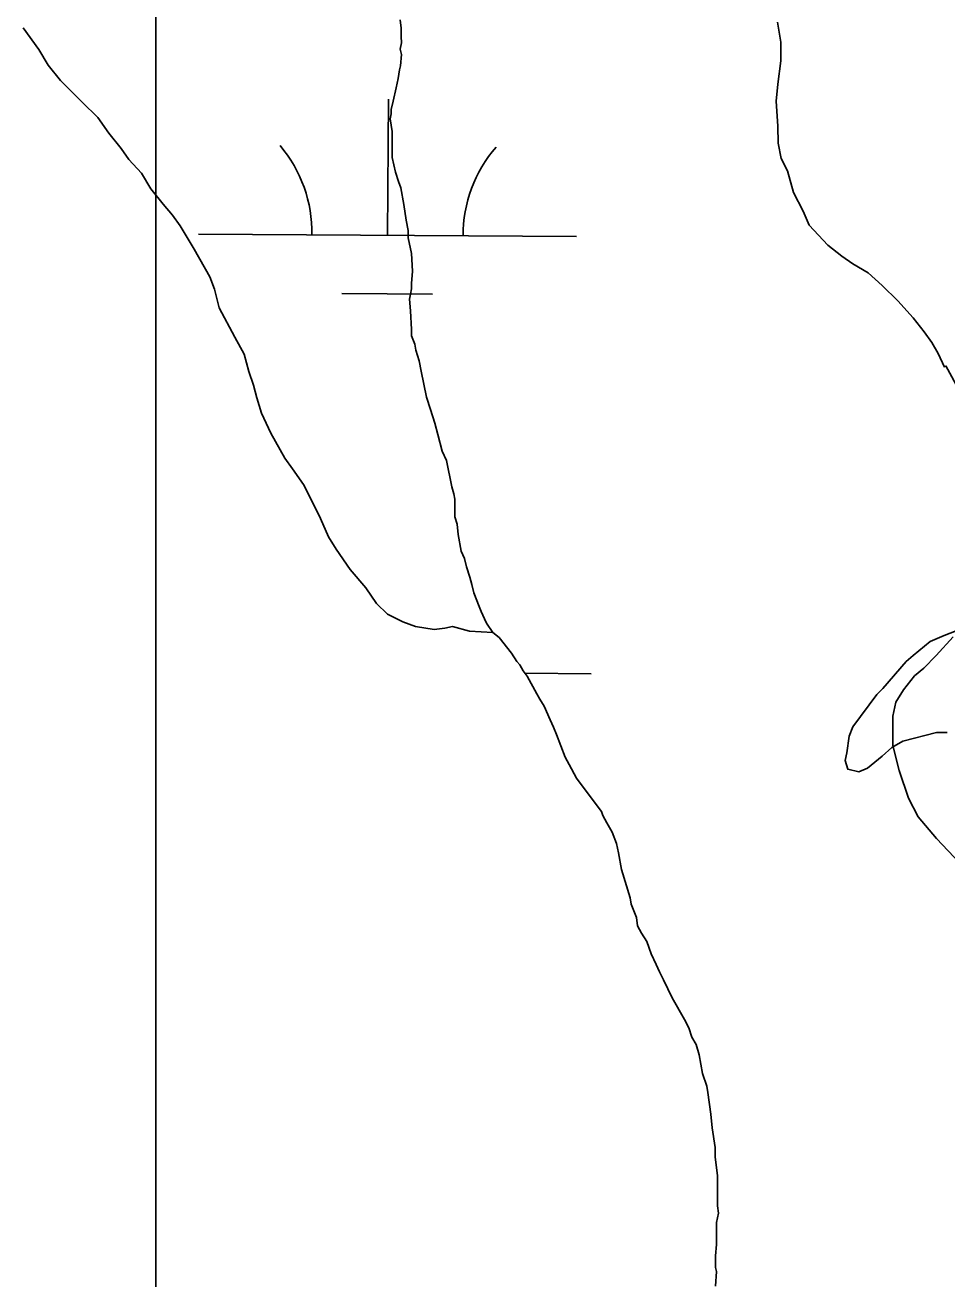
# Model space of a CAD drawing. Extents: x 3172231 to 3210228, y 940198 to 965780.
# Drawn here: x 3177695.8 to 3177939.5, y 962695.1 to 963026.3 of the extents above; entities that cross this region are included whole.
import ezdxf

# ---------------------------------------------------------------- set-up
doc = ezdxf.new("R2010")
doc.units = 0
for name, color, linetype in [('V-SITE-VEGE', 7, 'Continuous'), ('V-TOPO-SHOR', 7, 'Continuous'), ('V-WETL-SWMP', 7, 'Continuous')]:
    doc.layers.add(name, color=color, linetype=linetype)

msp = doc.modelspace()

# ---------------------------------------------------------------- linework, layer by layer
at = {"layer": 'V-SITE-VEGE'}
msp.add_line((3177730.448, 961606.303), (3177730.448, 963095.569), dxfattribs=at)
for points in [[(3177730.448, 963095.569), (3177730.448, 961606.303)], [(3177939.568, 962839.431), (3177936.823, 962839.424), (3177927.91, 962837.108), (3177924.945, 962835.494), (3177922.436, 962833.203), (3177918.559, 962829.987), (3177916.276, 962829.066), (3177913.302, 962829.739), (3177912.608, 962832.027), (3177913.058, 962834.085), (3177913.73, 962838.433), (3177914.635, 962840.95), (3177921.011, 962849.433), (3177922.606, 962851.039), (3177928.756, 962858.149), (3177930.583, 962859.755), (3177935.144, 962863.429), (3177938.795, 962865.043), (3177943.594, 962866.886)]]:
    msp.add_lwpolyline(points, dxfattribs=at)
at = {"layer": 'V-TOPO-SHOR'}
for points in [[(3177795.018, 963027.658), (3177795.3, 963025.457), (3177795.304, 963024.355), (3177795.306, 963023.255), (3177795.313, 963021.602), (3177795.042, 963019.949), (3177795.323, 963018.573), (3177795.057, 963015.544), (3177794.784, 963014.442), (3177794.516, 963012.239), (3177793.973, 963009.761), (3177793.158, 963006.179), (3177792.615, 963003.973), (3177792.619, 963002.873), (3177792.347, 963001.497), (3177792.908, 962998.194), (3177792.929, 962992.412), (3177792.931, 962991.31), (3177793.768, 962987.46), (3177794.604, 962984.984), (3177795.159, 962983.333), (3177795.999, 962978.932), (3177796.564, 962974.803), (3177797.123, 962972.053), (3177797.127, 962970.126), (3177797.967, 962965.999), (3177798.258, 962961.319), (3177797.993, 962958.016), (3177797.998, 962956.64), (3177797.725, 962955.261), (3177797.455, 962953.883), (3177797.739, 962950.856), (3177798.03, 962945.902), (3177798.036, 962944.249), (3177798.87, 962942.052), (3177799.151, 962940.401), (3177799.984, 962937.649), (3177800.543, 962934.898), (3177801.942, 962928.021), (3177803.054, 962924.719), (3177804.166, 962921.144), (3177805.002, 962918.119), (3177806.118, 962913.718), (3177807.228, 962911.244), (3177808.625, 962904.364), (3177809.182, 962902.439), (3177809.462, 962901.063), (3177809.47, 962898.311), (3177809.477, 962896.383), (3177810.034, 962894.458), (3177810.316, 962891.706), (3177811.158, 962887.305), (3177811.989, 962885.379), (3177812.546, 962883.18), (3177813.382, 962880.429), (3177813.937, 962878.502), (3177814.496, 962876.303), (3177815.885, 962872.729), (3177816.44, 962871.353), (3177817.271, 962869.43), (3177817.824, 962868.33), (3177819.485, 962865.858), (3177819.51, 962865.837), (3177821.142, 962864.486), (3177824.458, 962860.367), (3177825.84, 962858.17), (3177826.67, 962857.344), (3177827.501, 962855.696), (3177828.607, 962854.324), (3177831.099, 962849.65), (3177831.929, 962848.278), (3177833.037, 962846.353), (3177834.7, 962842.779), (3177835.531, 962840.856), (3177836.365, 962838.931), (3177837.475, 962835.906), (3177838.587, 962832.881), (3177839.693, 962830.958), (3177841.632, 962827.384), (3177844.673, 962823.266), (3177848.268, 962818.596), (3177848.546, 962817.496), (3177849.652, 962815.571), (3177851.037, 962813.099), (3177852.149, 962810.074)], [(3177852.149, 962810.074), (3177852.708, 962807.598), (3177853.547, 962803.195), (3177855.774, 962795.769), (3177856.052, 962794.119), (3177857.441, 962790.545), (3177857.723, 962788.343), (3177858.831, 962786.418), (3177860.214, 962784.221), (3177861.326, 962780.921), (3177862.71, 962778.173), (3177863.544, 962776.248), (3177864.652, 962774.048), (3177866.87, 962769.377), (3177870.192, 962763.605), (3177871.3, 962761.406), (3177872.133, 962758.932), (3177873.239, 962757.007), (3177874.075, 962754.256), (3177874.916, 962749.304), (3177876.028, 962746.005), (3177876.309, 962744.352), (3177877.153, 962738.575), (3177877.439, 962734.997), (3177878.283, 962729.768), (3177878.291, 962727.29), (3177878.857, 962722.336), (3177878.863, 962720.411), (3177878.877, 962715.729), (3177878.881, 962714.353), (3177879.164, 962712.428), (3177878.621, 962709.948), (3177878.627, 962707.744), (3177878.633, 962706.093), (3177878.64, 962704.166), (3177878.373, 962701.137), (3177878.384, 962698.108), (3177878.662, 962697.009), (3177878.4, 962693.152)]]:
    msp.add_lwpolyline(points, dxfattribs=at)
at = {"layer": 'V-WETL-SWMP'}
for p, q in [((3177894.785, 963027.074), (3177895.621, 963021.754)), ((3177699.455, 963019.823), (3177695.342, 963025.543)), ((3177701.924, 963015.736), (3177699.455, 963019.823)), ((3177895.621, 963021.754), (3177895.636, 963016.84)), ((3177705.213, 963011.652), (3177701.924, 963015.736)), ((3177895.636, 963016.84), (3177894.837, 963010.695)), ((3177707.678, 963009.203), (3177705.213, 963011.652)), ((3177710.964, 963005.938), (3177707.678, 963009.203)), ((3177894.837, 963010.695), (3177894.442, 963006.19)), ((3177715.071, 963001.856), (3177710.964, 963005.938)), ((3177791.654, 962970.768), (3177791.899, 963006.767)), ((3177894.442, 963006.19), (3177894.872, 962999.64)), ((3177717.951, 962997.771), (3177715.071, 963001.856)), ((3177894.872, 962999.64), (3177894.887, 962995.136)), ((3177721.239, 962993.687), (3177717.951, 962997.771)), ((3177723.296, 962990.827), (3177721.239, 962993.687)), ((3177894.887, 962995.136), (3177895.719, 962991.044)), ((3177726.583, 962987.152), (3177723.296, 962990.827)), ((3177895.719, 962991.044), (3177897.367, 962987.773)), ((3177729.053, 962983.066), (3177726.583, 962987.152)), ((3177897.367, 962987.773), (3177899.023, 962982.046)), ((3177732.342, 962978.981), (3177729.053, 962983.066)), ((3177899.023, 962982.046), (3177901.495, 962977.14)), ((3177734.808, 962976.123), (3177732.342, 962978.981)), ((3177736.864, 962973.263), (3177734.808, 962976.123)), ((3177901.495, 962977.14), (3177903.145, 962973.461)), ((3177740.569, 962967.133), (3177736.864, 962973.263)), ((3177903.145, 962973.461), (3177908.075, 962968.153)), ((3177741.655, 962971.109), (3177841.653, 962970.428)), ((3177744.687, 962959.776), (3177740.569, 962967.133)), ((3177908.075, 962968.153), (3177911.77, 962965.299)), ((3177911.77, 962965.299), (3177914.642, 962963.261)), ((3177914.642, 962963.261), (3177918.745, 962960.817)), ((3177745.926, 962956.504), (3177744.687, 962959.776)), ((3177918.745, 962960.817), (3177922.441, 962957.553)), ((3177747.17, 962951.594), (3177745.926, 962956.504)), ((3177922.441, 962957.553), (3177926.548, 962953.471)), ((3177779.549, 962955.419), (3177803.549, 962955.256)), ((3177926.548, 962953.471), (3177930.657, 962948.98)), ((3177751.289, 962943.828), (3177747.17, 962951.594)), ((3177930.657, 962948.98), (3177933.535, 962945.304)), ((3177753.76, 962939.331), (3177751.289, 962943.828)), ((3177933.535, 962945.304), (3177935.592, 962942.444)), ((3177935.592, 962942.444), (3177937.239, 962939.583)), ((3177937.239, 962939.583), (3177938.888, 962935.904)), ((3177755.003, 962934.831), (3177753.76, 962939.331)), ((3177938.888, 962935.904), (3177939.296, 962936.314)), ((3177939.296, 962936.314), (3177943.004, 962929.365)), ((3177756.243, 962931.15), (3177755.003, 962934.831)), ((3177757.073, 962927.877), (3177756.243, 962931.15)), ((3177758.314, 962923.786), (3177757.073, 962927.877)), ((3177760.788, 962918.471), (3177758.314, 962923.786)), ((3177764.494, 962911.931), (3177760.788, 962918.471)), ((3177766.55, 962909.072), (3177764.494, 962911.931)), ((3177769.429, 962904.986), (3177766.55, 962909.072)), ((3177771.902, 962900.08), (3177769.429, 962904.986)), ((3177773.962, 962895.992), (3177771.902, 962900.08)), ((3177776.025, 962891.085), (3177773.962, 962895.992)), ((3177778.083, 962887.816), (3177776.025, 962891.085)), ((3177781.785, 962882.505), (3177778.083, 962887.816)), ((3177785.895, 962877.604), (3177781.785, 962882.505)), ((3177788.775, 962873.519), (3177785.895, 962877.604)), ((3177791.65, 962870.662), (3177788.775, 962873.519)), ((3177795.751, 962868.628), (3177791.65, 962870.662)), ((3177799.031, 962867.41), (3177795.751, 962868.628)), ((3177803.947, 962866.606), (3177799.031, 962867.41)), ((3177806.812, 962867.025), (3177803.947, 962866.606)), ((3177808.858, 962867.441), (3177806.812, 962867.025)), ((3177813.366, 962866.227), (3177808.858, 962867.441)), ((3177819.509, 962865.837), (3177813.366, 962866.227)), ((3177821.141, 962864.486), (3177819.509, 962865.837)), ((3177824.458, 962860.367), (3177821.141, 962864.486)), ((3177941.162, 962864.664), (3177936.674, 962859.736)), ((3177825.841, 962858.169), (3177824.458, 962860.367)), ((3177826.67, 962857.345), (3177825.841, 962858.169)), ((3177827.501, 962855.696), (3177826.67, 962857.345)), ((3177936.674, 962859.736), (3177933.409, 962856.45)), ((3177828.606, 962854.323), (3177827.501, 962855.696)), ((3177827.992, 962855.086), (3177845.459, 962854.967)), ((3177831.099, 962849.651), (3177828.606, 962854.323)), ((3177930.958, 962854.395), (3177928.104, 962850.7)), ((3177933.409, 962856.45), (3177930.958, 962854.395)), ((3177928.104, 962850.7), (3177926.067, 962847.418)), ((3177831.929, 962848.277), (3177831.099, 962849.651)), ((3177833.037, 962846.353), (3177831.929, 962848.277)), ((3177926.067, 962847.418), (3177925.26, 962843.73)), ((3177834.7, 962842.78), (3177833.037, 962846.353)), ((3177925.26, 962843.73), (3177925.285, 962835.951)), ((3177835.532, 962840.855), (3177834.7, 962842.78)), ((3177836.364, 962838.931), (3177835.532, 962840.855)), ((3177837.475, 962835.906), (3177836.364, 962838.931)), ((3177838.586, 962832.881), (3177837.475, 962835.906)), ((3177925.285, 962835.951), (3177926.943, 962829.404)), ((3177839.693, 962830.958), (3177838.586, 962832.881)), ((3177841.632, 962827.385), (3177839.693, 962830.958)), ((3177844.673, 962823.265), (3177841.632, 962827.385)), ((3177926.943, 962829.404), (3177929.424, 962822.042)), ((3177848.267, 962818.596), (3177844.673, 962823.265)), ((3177929.424, 962822.042), (3177931.896, 962817.136)), ((3177848.546, 962817.496), (3177848.267, 962818.596)), ((3177849.653, 962815.572), (3177848.546, 962817.496)), ((3177931.896, 962817.136), (3177936.828, 962811.419)), ((3177851.037, 962813.099), (3177849.653, 962815.572)), ((3177852.148, 962810.074), (3177851.037, 962813.099)), ((3177936.828, 962811.419), (3177942.991, 962804.888)), ((3177852.707, 962807.598), (3177852.148, 962810.074)), ((3177853.547, 962803.196), (3177852.707, 962807.598)), ((3177855.773, 962795.77), (3177853.547, 962803.196)), ((3177856.053, 962794.119), (3177855.773, 962795.77)), ((3177857.441, 962790.544), (3177856.053, 962794.119)), ((3177857.724, 962788.343), (3177857.441, 962790.544)), ((3177858.831, 962786.419), (3177857.724, 962788.343)), ((3177860.214, 962784.221), (3177858.831, 962786.419)), ((3177861.326, 962780.921), (3177860.214, 962784.221)), ((3177862.711, 962778.172), (3177861.326, 962780.921)), ((3177863.543, 962776.248), (3177862.711, 962778.172)), ((3177864.652, 962774.049), (3177863.543, 962776.248)), ((3177866.869, 962769.376), (3177864.652, 962774.049)), ((3177870.191, 962763.605), (3177866.869, 962769.376)), ((3177871.299, 962761.406), (3177870.191, 962763.605)), ((3177872.133, 962758.931), (3177871.299, 962761.406)), ((3177873.24, 962757.007), (3177872.133, 962758.931)), ((3177874.075, 962754.257), (3177873.24, 962757.007)), ((3177874.917, 962749.304), (3177874.075, 962754.257)), ((3177876.029, 962746.004), (3177874.917, 962749.304)), ((3177876.309, 962744.353), (3177876.029, 962746.004)), ((3177877.153, 962738.575), (3177876.309, 962744.353)), ((3177877.44, 962734.997), (3177877.153, 962738.575)), ((3177878.283, 962729.768), (3177877.44, 962734.997)), ((3177878.291, 962727.291), (3177878.283, 962729.768)), ((3177878.857, 962722.337), (3177878.291, 962727.291)), ((3177878.863, 962720.41), (3177878.857, 962722.337)), ((3177878.878, 962715.73), (3177878.863, 962720.41)), ((3177878.882, 962714.353), (3177878.878, 962715.73)), ((3177879.164, 962712.427), (3177878.882, 962714.353)), ((3177878.621, 962709.948), (3177879.164, 962712.427)), ((3177878.628, 962707.745), (3177878.621, 962709.948)), ((3177878.633, 962706.093), (3177878.628, 962707.745)), ((3177878.64, 962704.166), (3177878.633, 962706.093)), ((3177878.374, 962701.137), (3177878.64, 962704.166)), ((3177878.384, 962698.109), (3177878.374, 962701.137)), ((3177878.662, 962697.008), (3177878.384, 962698.109)), ((3177878.399, 962693.153), (3177878.662, 962697.008))]:
    msp.add_line(p, q, dxfattribs=at)
for centre, start, end in [((3177736.416, 962971.619), 358.83817, 40.38182), ((3177846.899, 962970.867), 138.83816, 180.38182)]:
    msp.add_arc(centre, 35.246, start, end, dxfattribs=at)

doc.saveas('drawing.dxf')
